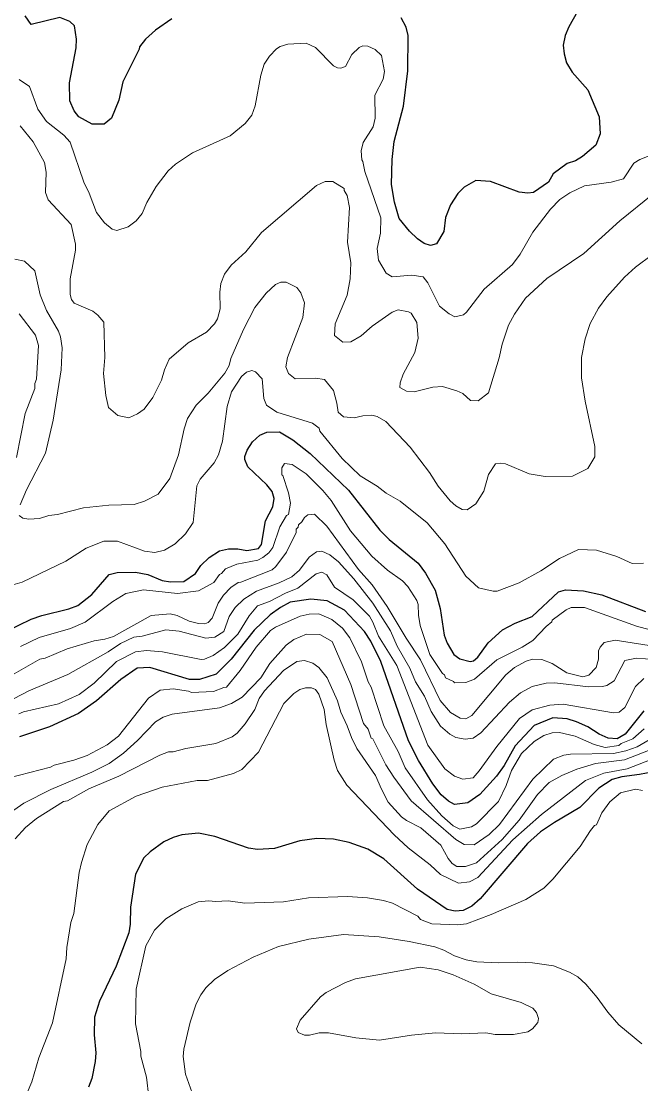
# Model space of a CAD drawing. Extents: x 598.3 to 623.2, y 6902.2 to 6930.1.
# Drawn here: x 614.422 to 615.758, y 6915.866 to 6918.158 of the extents above; entities that cross this region are included whole.
import ezdxf

# ---------------------------------------------------------------- set-up
doc = ezdxf.new("R2010")
doc.units = 0
doc.header["$LTSCALE"] = 0.032
doc.layers.add('1', color=7, linetype='Continuous', lineweight=25)
doc.layers.add('2', color=7, linetype='Continuous', lineweight=13)

msp = doc.modelspace()

# ---------------------------------------------------------------- linework, layer by layer
at = {"layer": '1'}
for points in [[(615.6213, 6918.1789), (615.6027, 6918.1457), (615.5952, 6918.1276), (615.591, 6918.1067), (615.5926, 6918.0877), (615.5978, 6918.0681), (615.6102, 6918.0485), (615.6439, 6918.0097), (615.6686, 6917.952), (615.6702, 6917.9148), (615.661, 6917.8908), (615.6325, 6917.8664), (615.6171, 6917.8567), (615.5991, 6917.8508), (615.5689, 6917.8288), (615.5588, 6917.8107), (615.527, 6917.7886), (615.5141, 6917.787), (615.4958, 6917.7893), (615.4337, 6917.8124), (615.4026, 6917.8142), (615.377, 6917.7997), (615.3638, 6917.786), (615.3478, 6917.762), (615.3369, 6917.7349), (615.3336, 6917.7046), (615.3178, 6917.6776), (615.3042, 6917.6745), (615.2912, 6917.6786), (615.2767, 6917.6883), (615.2593, 6917.7049), (615.2367, 6917.7322), (615.2266, 6917.7675), (615.2202, 6917.806), (615.2219, 6917.86)], [(614.7467, 6918.1633), (614.7116, 6918.1391), (614.6901, 6918.1197), (614.6765, 6918.1027), (614.6761, 6918.0977), (614.6408, 6918.0272), (614.6326, 6917.9879), (614.6163, 6917.9489), (614.6003, 6917.9358), (614.5746, 6917.936), (614.5463, 6917.952), (614.536, 6917.9645), (614.5265, 6917.9861), (614.5257, 6918.0252), (614.5402, 6918.1007), (614.541, 6918.1191), (614.5368, 6918.1478), (614.5266, 6918.1575), (614.5053, 6918.1658), (614.4433, 6918.1512), (614.4303, 6918.1696)], [(615.2219, 6917.86), (615.2258, 6917.8983), (615.246, 6917.9747), (615.2559, 6918.0511), (615.2566, 6918.1269), (615.2521, 6918.145), (615.2412, 6918.1657)], [(614.3899, 6916.8424), (614.4434, 6916.8676), (614.466, 6916.8755), (614.5243, 6916.89), (614.5437, 6916.8974), (614.5737, 6916.921), (614.6113, 6916.9646), (614.629, 6916.9687), (614.6679, 6916.9692), (614.6951, 6916.9646), (614.7255, 6916.9514), (614.7439, 6916.9483), (614.7723, 6916.949), (614.7973, 6916.9666), (614.8088, 6916.9836), (614.827, 6917.0011), (614.8495, 6917.0154), (614.8685, 6917.0195), (614.8886, 6917.0195), (614.9084, 6917.0163), (614.9336, 6917.0204), (614.9401, 6917.0293), (614.9483, 6917.0802), (614.9644, 6917.1104), (614.9675, 6917.1283), (614.9633, 6917.1434), (614.9515, 6917.1578), (614.9104, 6917.1965), (614.9037, 6917.2121), (614.9037, 6917.2186), (614.9089, 6917.2323), (614.9206, 6917.2508), (614.9361, 6917.2647), (614.9515, 6917.2712), (614.9787, 6917.272), (615.0079, 6917.2552), (615.0449, 6917.2254), (615.1277, 6917.1461), (615.1951, 6917.0599), (615.2153, 6917.0398), (615.2778, 6916.9885), (615.294, 6916.9675), (615.3148, 6916.9307), (615.3255, 6916.8913), (615.3343, 6916.8336), (615.3406, 6916.8162), (615.3546, 6916.792), (615.3678, 6916.7823), (615.3902, 6916.7767), (615.3975, 6916.7781), (615.4068, 6916.7861), (615.4288, 6916.8169), (615.4598, 6916.8446), (615.4868, 6916.8593), (615.5239, 6916.874), (615.5806, 6916.9267), (615.5958, 6916.9312), (615.6343, 6916.9289)], [(615.6343, 6916.9289), (615.6742, 6916.9205), (615.7684, 6916.8846)], [(615.7644, 6916.67), (615.7241, 6916.6195), (615.7074, 6916.61), (615.6875, 6916.611), (615.6681, 6916.6195), (615.6436, 6916.6353), (615.6194, 6916.6466), (615.599, 6916.6528), (615.5682, 6916.6552), (615.5278, 6916.6382), (615.487, 6916.5943), (615.4632, 6916.5519), (615.4466, 6916.5294), (615.411, 6916.4899), (615.385, 6916.4714), (615.356, 6916.4684), (615.3435, 6916.4754), (615.3276, 6916.4887), (615.3094, 6916.5125), (615.2784, 6916.563), (615.2573, 6916.6053), (615.1977, 6916.7765), (615.1755, 6916.8207), (615.1621, 6916.8412), (615.1189, 6916.887), (615.0817, 6916.9078), (615.0466, 6916.911), (615.0019, 6916.9046), (614.9809, 6916.8934), (614.9589, 6916.8773), (614.9245, 6916.8444), (614.8743, 6916.7813), (614.8421, 6916.7492), (614.806, 6916.7379), (614.7844, 6916.7379), (614.6989, 6916.7637), (614.6719, 6916.7621), (614.6365, 6916.7378), (614.5842, 6916.6918), (614.5454, 6916.6643), (614.4826, 6916.6353), (614.418, 6916.6142)], [(615.7172, 6916.5281), (615.6966, 6916.5219), (615.6678, 6916.503), (615.6267, 6916.4613), (615.5721, 6916.4293), (615.5421, 6916.4088), (615.5138, 6916.3838), (615.4118, 6916.2648), (615.3934, 6916.2489), (615.3753, 6916.2391), (615.3575, 6916.2376), (615.3403, 6916.2416), (615.2764, 6916.2854), (615.2037, 6916.351), (615.1694, 6916.3718), (615.1289, 6916.3862), (615.0952, 6916.393), (615.0592, 6916.3945), (615.023, 6916.3898), (614.9679, 6916.3728), (614.9313, 6916.3712), (614.912, 6916.3742), (614.8394, 6916.3987), (614.8044, 6916.4059), (614.7685, 6916.4026), (614.7493, 6916.3971), (614.729, 6916.3877), (614.6995, 6916.3659), (614.6864, 6916.3529), (614.6684, 6916.3175), (614.6576, 6916.2463), (614.6567, 6916.2097), (614.6536, 6916.1909), (614.6266, 6916.119), (614.5907, 6916.0439), (614.5801, 6916.0089), (614.5791, 6915.9713), (614.5823, 6915.9319), (614.5814, 6915.9134), (614.5743, 6915.8768), (614.5668, 6915.8585)], [(615.8007, 6916.5414), (615.7551, 6916.5325), (615.7172, 6916.5281)]]:
    msp.add_lwpolyline(points, dxfattribs=at)
at = {"layer": '2'}
for points in [[(614.417, 6918.0322), (614.4396, 6918.0169), (614.4576, 6917.9682), (614.4759, 6917.9419), (614.5133, 6917.9125), (614.5271, 6917.8972), (614.5565, 6917.8107), (614.5684, 6917.7872), (614.5838, 6917.7451), (614.6017, 6917.7229), (614.6177, 6917.7093), (614.6282, 6917.7068), (614.6524, 6917.7143), (614.6693, 6917.7275), (614.6826, 6917.7433), (614.693, 6917.767), (614.7126, 6917.8014), (614.7389, 6917.835), (614.7543, 6917.8496), (614.7912, 6917.8743), (614.8723, 6917.9109), (614.905, 6917.9372), (614.9189, 6917.9551), (614.9265, 6917.9753), (614.9385, 6918.0414), (614.9456, 6918.0651), (614.9569, 6918.083), (614.9723, 6918.0984), (614.9806, 6918.1034), (614.9971, 6918.1082), (615.0362, 6918.1106), (615.0568, 6918.1016), (615.0952, 6918.0616), (615.1039, 6918.0572), (615.1114, 6918.0565), (615.1212, 6918.0604), (615.1349, 6918.086), (615.1504, 6918.1016), (615.1587, 6918.105), (615.169, 6918.1041), (615.1853, 6918.0969), (615.199, 6918.084), (615.2056, 6918.0498), (615.2024, 6918.0333), (615.1841, 6917.9984), (615.1854, 6917.9492), (615.1808, 6917.9301), (615.159, 6917.8963), (615.1547, 6917.8785), (615.1561, 6917.8591), (615.1586, 6917.8555), (615.1628, 6917.8336), (615.1975, 6917.7335), (615.1969, 6917.7009), (615.1895, 6917.668), (615.1927, 6917.6426), (615.2086, 6917.6148), (615.2219, 6917.6069), (615.2645, 6917.6104), (615.2889, 6917.6064), (615.299, 6917.5937), (615.324, 6917.5432), (615.3445, 6917.5265), (615.3571, 6917.5206), (615.3759, 6917.5244), (615.3825, 6917.5301), (615.4205, 6917.58), (615.4812, 6917.6335), (615.4977, 6917.6555), (615.5249, 6917.7032), (615.563, 6917.7525), (615.5837, 6917.7733), (615.605, 6917.7879), (615.6365, 6917.8031), (615.6943, 6917.8111), (615.7207, 6917.8183), (615.7432, 6917.8516), (615.7563, 6917.8598), (615.7974, 6917.8764)], [(614.5762, 6917.5325), (614.5358, 6917.5495), (614.5304, 6917.5574), (614.5273, 6917.5681), (614.5272, 6917.602), (614.5385, 6917.6644), (614.5385, 6917.6771), (614.5294, 6917.7192), (614.4795, 6917.7726), (614.4739, 6917.7886), (614.4754, 6917.8325), (614.4722, 6917.8533), (614.4473, 6917.8975), (614.4191, 6917.9321)], [(615.7844, 6917.7846), (615.7127, 6917.7275), (615.6351, 6917.6569), (615.5558, 6917.6027), (615.5093, 6917.5604), (615.4856, 6917.5262), (615.4729, 6917.502), (615.4589, 6917.4615), (615.4524, 6917.4317), (615.4294, 6917.3564), (615.4071, 6917.3393), (615.3907, 6917.34), (615.3739, 6917.3546), (615.3616, 6917.3609), (615.3306, 6917.37), (615.3092, 6917.3683), (615.269, 6917.3587), (615.2524, 6917.36), (615.2382, 6917.3675), (615.2389, 6917.3776), (615.2459, 6917.3965), (615.2707, 6917.443), (615.2776, 6917.4742), (615.2752, 6917.508), (615.2627, 6917.528), (615.2571, 6917.5311), (615.2348, 6917.5351), (615.222, 6917.5303), (615.179, 6917.5003), (615.1552, 6917.4791), (615.1325, 6917.4663), (615.1152, 6917.4656), (615.0974, 6917.48), (615.0988, 6917.5055), (615.1251, 6917.5673), (615.1311, 6917.6021), (615.1327, 6917.6366), (615.1254, 6917.6816), (615.1295, 6917.7564), (615.1247, 6917.7818), (615.1184, 6917.7925), (615.1181, 6917.7974), (615.0939, 6917.8119), (615.0771, 6917.8125), (615.0587, 6917.8033), (614.94, 6917.7019), (614.9063, 6917.6608), (614.8748, 6917.6317), (614.8601, 6917.6123), (614.8525, 6917.5921), (614.8503, 6917.5733), (614.851, 6917.5374), (614.8449, 6917.5159), (614.8383, 6917.5054), (614.8211, 6917.4875), (614.7817, 6917.4643), (614.7408, 6917.4288), (614.7311, 6917.4062), (614.7246, 6917.3836), (614.7055, 6917.346), (614.6866, 6917.3213), (614.6728, 6917.3108), (614.6536, 6917.3021), (614.6302, 6917.3077), (614.6099, 6917.3249), (614.6043, 6917.3503), (614.5993, 6917.3977), (614.6018, 6917.4323), (614.6, 6917.5084), (614.5872, 6917.5237), (614.5762, 6917.5325)], [(615.7832, 6917.6544), (615.7468, 6917.6276), (615.7228, 6917.6056)], [(614.4195, 6917.1145), (614.4332, 6917.1472), (614.4742, 6917.2261), (614.4907, 6917.2974), (614.5079, 6917.4059), (614.5103, 6917.4534), (614.5063, 6917.4774), (614.502, 6917.4893), (614.4765, 6917.5338), (614.4628, 6917.5677), (614.451, 6917.6193), (614.4285, 6917.6402), (614.4077, 6917.6445)], [(615.7228, 6917.6056), (615.6852, 6917.5633), (615.6669, 6917.539), (615.6487, 6917.5058), (615.6379, 6917.4731), (615.6304, 6917.4322), (615.6305, 6917.3889), (615.6383, 6917.3383), (615.6589, 6917.2408), (615.6589, 6917.2182), (615.6438, 6917.1932), (615.6111, 6917.1763), (615.5521, 6917.1757), (615.5175, 6917.1815), (615.4663, 6917.2032), (615.4552, 6917.2048), (615.445, 6917.2033), (615.4293, 6917.1804), (615.4193, 6917.1444), (615.4026, 6917.117), (615.3834, 6917.1037), (615.3727, 6917.1045), (615.3592, 6917.1122), (615.3467, 6917.123), (615.3209, 6917.155), (615.3027, 6917.1846), (615.2608, 6917.2394), (615.2082, 6917.2946), (615.1894, 6917.3052), (615.1778, 6917.3084), (615.1589, 6917.3069), (615.1401, 6917.3021), (615.1168, 6917.3044), (615.1052, 6917.3144), (615.1028, 6917.3339), (615.0953, 6917.3612), (615.076, 6917.3853), (615.0562, 6917.3879), (615.0125, 6917.3863), (614.9984, 6917.3983), (614.9928, 6917.4124), (614.9959, 6917.4323), (615.0293, 6917.5187), (615.0331, 6917.5505), (615.0249, 6917.5722), (615.016, 6917.5838), (614.9935, 6917.595), (614.982, 6917.595), (614.9703, 6917.5897), (614.9498, 6917.5716), (614.9256, 6917.5401), (614.9015, 6917.4928), (614.8738, 6917.4306), (614.8704, 6917.4156), (614.8609, 6917.3986), (614.8251, 6917.3554), (614.7991, 6917.3296), (614.7806, 6917.3011), (614.7733, 6917.2785), (614.7613, 6917.2222), (614.7421, 6917.1711), (614.7168, 6917.1379), (614.6873, 6917.1222), (614.6652, 6917.1151), (614.6109, 6917.1142), (614.5562, 6917.1085), (614.5, 6917.094), (614.4813, 6917.0918), (614.4612, 6917.0851), (614.438, 6917.0835), (614.4255, 6917.0862), (614.4172, 6917.0918)], [(614.4172, 6917.527), (614.4523, 6917.4807), (614.4592, 6917.4582), (614.4544, 6917.3854), (614.4513, 6917.3763), (614.4511, 6917.3659), (614.4303, 6917.3115), (614.4114, 6917.2164)], [(614.4036, 6916.9419), (614.4239, 6916.948), (614.5177, 6916.9929), (614.5618, 6917.0214), (614.6001, 6917.0365), (614.6292, 6917.0365), (614.6876, 6917.0143), (614.7101, 6917.0115), (614.7308, 6917.017), (614.7541, 6917.0302), (614.7763, 6917.0524), (614.7927, 6917.0765), (614.8002, 6917.1559), (614.8075, 6917.1701), (614.8377, 6917.2051), (614.8471, 6917.2222), (614.8558, 6917.2521), (614.8657, 6917.3271), (614.8756, 6917.3585), (614.897, 6917.3916), (614.9078, 6917.4007), (614.9192, 6917.4041), (614.9269, 6917.4016), (614.9416, 6917.3862), (614.9449, 6917.3439), (614.9507, 6917.3296), (614.9733, 6917.3146), (615.0502, 6917.2906)], [(615.0502, 6917.2906), (615.0641, 6917.2798), (615.0656, 6917.2735), (615.1141, 6917.2146), (615.1528, 6917.1775), (615.1894, 6917.1546), (615.2086, 6917.1395), (615.2394, 6917.1225), (615.2973, 6917.0759), (615.3351, 6917.0308), (615.3806, 6916.961), (615.4082, 6916.9353), (615.4397, 6916.9281), (615.4484, 6916.9281), (615.496, 6916.9461), (615.5426, 6916.9719), (615.5831, 6916.9985), (615.6237, 6917.0186), (615.6623, 6917.017), (615.7065, 6917.0029), (615.7394, 6916.9881), (615.764, 6916.9888)], [(614.4205, 6916.809), (614.4603, 6916.8282), (614.5279, 6916.8475), (614.5594, 6916.8615), (614.6195, 6916.9061), (614.6471, 6916.9232), (614.6857, 6916.9312), (614.7588, 6916.9231), (614.8039, 6916.9288), (614.8374, 6916.9469), (614.8495, 6916.9643), (614.8537, 6916.9662), (614.8621, 6916.9768), (614.887, 6916.9864), (614.9318, 6916.9952), (614.9431, 6917.0007), (614.9558, 6917.0111), (614.9644, 6917.0227), (614.9792, 6917.067), (614.9936, 6917.0915), (614.9982, 6917.0941), (615.0024, 6917.1185), (614.9984, 6917.1407), (614.9863, 6917.1776), (614.9839, 6917.1792), (614.984, 6917.1948), (614.9896, 6917.2039), (615.0063, 6917.2016), (615.0362, 6917.1816), (615.0726, 6917.1459), (615.0903, 6917.1237), (615.1321, 6917.0586), (615.1781, 6917.0041), (615.2116, 6916.9737), (615.2442, 6916.9508), (615.2559, 6916.9383), (615.2748, 6916.9085), (615.2776, 6916.8997), (615.2785, 6916.8768), (615.2825, 6916.8546), (615.3034, 6916.7915), (615.3302, 6916.7508), (615.3349, 6916.7476), (615.3368, 6916.7412), (615.3543, 6916.7338), (615.3564, 6916.7306), (615.3808, 6916.7314), (615.3997, 6916.7384), (615.4478, 6916.7805), (615.5025, 6916.8077), (615.5255, 6916.8217), (615.5539, 6916.8521), (615.5665, 6916.8625), (615.5671, 6916.8659), (615.5969, 6916.888), (615.6077, 6916.8933), (615.6368, 6916.8931), (615.7513, 6916.8524), (615.8518, 6916.8261)], [(614.4065, 6916.75), (614.4619, 6916.7813), (614.4732, 6916.7835), (614.5208, 6916.8037), (614.5794, 6916.8212), (614.6023, 6916.8246), (614.6206, 6916.8306), (614.7022, 6916.8762), (614.7429, 6916.8794), (614.7583, 6916.8758), (614.7838, 6916.8636), (614.8039, 6916.8585), (614.8176, 6916.8576), (614.825, 6916.8609), (614.8335, 6916.8703), (614.8462, 6916.9028), (614.8582, 6916.9197), (614.8742, 6916.936), (614.8898, 6916.9473), (614.8954, 6916.9475), (614.9627, 6916.9742), (614.9706, 6916.9813), (614.9942, 6917.0128), (615.0145, 6917.0547), (615.0146, 6917.0621), (615.0191, 6917.0661), (615.0197, 6917.0714), (615.0273, 6917.0777), (615.0326, 6917.0876), (615.0397, 6917.0931), (615.054, 6917.0947), (615.0806, 6917.0684), (615.1493, 6916.9753), (615.1787, 6916.9421), (615.2111, 6916.8951), (615.2519, 6916.8266), (615.2832, 6916.7802), (615.3256, 6916.6923), (615.3478, 6916.6668), (615.3686, 6916.6546), (615.3806, 6916.653), (615.3936, 6916.6603), (615.4668, 6916.7481), (615.4857, 6916.764), (615.5106, 6916.7776), (615.5246, 6916.7815), (615.5446, 6916.7806), (615.5668, 6916.7725), (615.5985, 6916.7518), (615.6333, 6916.7435), (615.6461, 6916.7468), (615.6618, 6916.764), (615.667, 6916.7815), (615.6672, 6916.7997), (615.6704, 6916.8076), (615.6792, 6916.8179), (615.7029, 6916.8228), (615.7989, 6916.8075)], [(615.2597, 6916.7624), (615.2328, 6916.8097), (615.2185, 6916.8431), (615.1799, 6916.9027), (615.1392, 6916.9546), (615.1062, 6916.9917), (615.0877, 6917.0064), (615.07, 6917.0147), (615.0586, 6917.0131), (615.043, 6917.0019), (615.0222, 6916.9737), (615.0051, 6916.9592), (614.9783, 6916.9462), (614.9294, 6916.9283), (614.9018, 6916.9109), (614.8834, 6916.8932), (614.8703, 6916.8736), (614.8584, 6916.8413), (614.8395, 6916.8292), (614.8201, 6916.8269), (614.7626, 6916.8421), (614.7334, 6916.8447), (614.6827, 6916.8316), (614.6645, 6916.8291), (614.636, 6916.8157), (614.6093, 6916.7973), (614.5222, 6916.7482), (614.4384, 6916.713), (614.3587, 6916.6721)], [(614.4169, 6916.6634), (614.4269, 6916.6683), (614.5023, 6916.6855), (614.5464, 6916.7053), (614.5792, 6916.7299), (614.6269, 6916.7766), (614.6684, 6916.7977), (614.6919, 6916.8001), (614.7262, 6916.7977), (614.8097, 6916.7808), (614.8167, 6916.7815), (614.836, 6916.7894), (614.8603, 6916.8067), (614.8889, 6916.8355), (614.9133, 6916.8754), (614.9315, 6916.8965), (614.9574, 6916.9059), (614.9919, 6916.9239), (615.0181, 6916.9346), (615.0581, 6916.9659), (615.0698, 6916.9694), (615.0807, 6916.9637), (615.0973, 6916.9368), (615.1374, 6916.9096), (615.1726, 6916.8744), (615.1801, 6916.8616), (615.1922, 6916.8309), (615.2318, 6916.768), (615.2987, 6916.5962), (615.3353, 6916.545), (615.3562, 6916.5293), (615.374, 6916.5225), (615.3964, 6916.5257), (615.4098, 6916.5404), (615.4477, 6916.5929), (615.4962, 6916.6536), (615.5235, 6916.6725), (615.5618, 6916.6827), (615.5909, 6916.6843), (615.6992, 6916.6658)], [(615.7653, 6916.6313), (615.7406, 6916.6096), (615.7155, 6916.5994), (615.7107, 6916.5954), (615.6814, 6916.5913), (615.6573, 6916.5978), (615.6166, 6916.6156), (615.5828, 6916.6236), (615.5666, 6916.6228), (615.5488, 6916.6171), (615.5281, 6916.6039), (615.5009, 6916.5779), (615.4791, 6916.5417), (615.4676, 6916.5089), (615.451, 6916.4748), (615.4034, 6916.4263), (615.3929, 6916.4202), (615.3679, 6916.415), (615.3534, 6916.4219), (615.329, 6916.4436), (615.2982, 6916.4782), (615.2499, 6916.5475), (615.2346, 6916.5827), (615.2037, 6916.638), (615.1765, 6916.7214), (615.1702, 6916.7324), (615.1558, 6916.7757), (615.1308, 6916.8274), (615.1149, 6916.8486), (615.0917, 6916.8671), (615.0633, 6916.8793), (615.0431, 6916.8786), (615.0236, 6916.8746), (614.9701, 6916.8508), (614.9591, 6916.8434), (614.9286, 6916.8075), (614.8941, 6916.7575), (614.8646, 6916.7209), (614.859, 6916.7207), (614.8363, 6916.7118), (614.7888, 6916.7095), (614.7827, 6916.7127), (614.7492, 6916.7175), (614.7212, 6916.7145), (614.6965, 6916.6974), (614.6318, 6916.6156), (614.6069, 6916.5971), (614.564, 6916.574), (614.5353, 6916.5637), (614.4927, 6916.5532), (614.4848, 6916.5483), (614.3502, 6916.5141)], [(614.3818, 6916.4393), (614.4277, 6916.4706), (614.4858, 6916.5005), (614.574, 6916.5377), (614.6117, 6916.5566), (614.6424, 6916.5785), (614.6728, 6916.6064), (614.711, 6916.6463), (614.728, 6916.6564), (614.747, 6916.6627), (614.8497, 6916.6763), (614.8751, 6916.6858), (614.898, 6916.6995), (614.9382, 6916.7416), (614.9581, 6916.772), (614.9933, 6916.812), (615.0097, 6916.8244), (615.0368, 6916.8357), (615.0658, 6916.835)], [(615.0658, 6916.835), (615.0921, 6916.8197), (615.1326, 6916.7267), (615.1602, 6916.6425), (615.1698, 6916.6305), (615.1765, 6916.611), (615.1798, 6916.6097), (615.2085, 6916.5538), (615.2252, 6916.5271), (615.2629, 6916.4758), (615.3592, 6916.3923), (615.3774, 6916.3817), (615.3985, 6916.381), (615.4308, 6916.4036), (615.453, 6916.4251), (615.5253, 6916.5225), (615.57, 6916.5662), (615.5923, 6916.5745), (615.6065, 6916.5767), (615.6991, 6916.5783), (615.7256, 6916.584), (615.7506, 6916.5926), (615.776, 6916.6078)], [(615.7875, 6916.7808), (615.7491, 6916.7838), (615.7239, 6916.7791), (615.701, 6916.7348), (615.6845, 6916.7248), (615.6754, 6916.7225), (615.6455, 6916.7217), (615.5726, 6916.7306), (615.554, 6916.7297), (615.5239, 6916.723), (615.4983, 6916.709), (615.4749, 6916.6888), (615.4132, 6916.6224), (615.3963, 6916.6115), (615.379, 6916.609), (615.3589, 6916.6127), (615.3462, 6916.6196), (615.3264, 6916.6373), (615.3058, 6916.6685), (615.2913, 6916.7016), (615.2719, 6916.7329), (615.2597, 6916.7624)], [(615.7748, 6916.5844), (615.7231, 6916.5647), (615.6605, 6916.5564), (615.6204, 6916.5444), (615.5877, 6916.5305), (615.5602, 6916.5153), (615.535, 6916.4893), (615.4956, 6916.4345), (615.4588, 6916.3927), (615.4038, 6916.342), (615.3802, 6916.3346), (615.3611, 6916.3344), (615.3515, 6916.341), (615.3428, 6916.3512), (615.3268, 6916.3804), (615.2839, 6916.4177), (615.253, 6916.4332), (615.242, 6916.4412), (615.2135, 6916.4732), (615.1986, 6916.5009), (615.186, 6916.5309), (615.1459, 6916.5886), (615.1339, 6916.6123), (615.125, 6916.6381), (615.1113, 6916.6673), (615.104, 6916.6917), (615.0814, 6916.7415), (615.0638, 6916.7638), (615.051, 6916.773), (615.0324, 6916.779), (615.0164, 6916.7766), (614.9876, 6916.757), (614.9464, 6916.7133), (614.935, 6916.6968), (614.9255, 6916.6731), (614.9046, 6916.6421), (614.8877, 6916.6222), (614.8764, 6916.6141), (614.8416, 6916.5994), (614.7766, 6916.5888), (614.7496, 6916.5817), (614.7393, 6916.5815), (614.721, 6916.5748), (614.632, 6916.5295), (614.5677, 6916.5022), (614.5217, 6916.476), (614.513, 6916.4748), (614.4548, 6916.4379), (614.4313, 6916.4184), (614.4087, 6916.3939)], [(615.6992, 6916.6658), (615.7115, 6916.6674), (615.7237, 6916.6773), (615.7468, 6916.7227), (615.7644, 6916.7402)], [(614.4266, 6915.8274), (614.4444, 6915.8694), (614.4598, 6915.9217), (614.4894, 6915.9969), (614.519, 6916.135), (614.5201, 6916.1592), (614.5289, 6916.2135), (614.5354, 6916.233), (614.5468, 6916.3211), (614.5516, 6916.3431), (614.5643, 6916.3814), (614.587, 6916.4251), (614.6115, 6916.4544), (614.6697, 6916.486), (614.7258, 6916.5053), (614.8009, 6916.52), (614.8238, 6916.5201), (614.8796, 6916.535), (614.8978, 6916.5434), (614.9332, 6916.5813), (614.9885, 6916.6858), (615.0097, 6916.7078), (615.0229, 6916.7164), (615.0346, 6916.7201), (615.0478, 6916.7201), (615.0565, 6916.7159)], [(615.0565, 6916.7159), (615.0636, 6916.706), (615.0753, 6916.6728), (615.0794, 6916.6404), (615.0965, 6916.564), (615.1039, 6916.5414), (615.1242, 6916.51), (615.226, 6916.4025), (615.2564, 6916.3745), (615.3035, 6916.3379), (615.3263, 6916.3171), (615.3646, 6916.2983), (615.3885, 6916.3013), (615.4068, 6916.3107), (615.4822, 6916.3919), (615.5442, 6916.4465), (615.6386, 6916.5202), (615.6786, 6916.5355), (615.7288, 6916.5452), (615.7931, 6916.5701)], [(615.762, 6916.4986), (615.7464, 6916.5014), (615.7142, 6916.4934), (615.6912, 6916.4737), (615.6742, 6916.4502), (615.6623, 6916.4241), (615.6582, 6916.4228), (615.6493, 6916.4123), (615.6275, 6916.3771), (615.5686, 6916.3067), (615.549, 6916.2878), (615.5098, 6916.2633), (615.4356, 6916.2309), (615.3824, 6916.2109), (615.3636, 6916.2085), (615.3074, 6916.2109), (615.2833, 6916.2199), (615.2775, 6916.227), (615.2225, 6916.2549), (615.203, 6916.2609), (615.1687, 6916.2666), (615.1252, 6916.2699), (615.0415, 6916.2666), (614.9873, 6916.2578), (614.9039, 6916.2554), (614.8679, 6916.2603), (614.8407, 6916.2586), (614.8265, 6916.2603), (614.8036, 6916.2577), (614.7685, 6916.2432), (614.7335, 6916.2212), (614.7094, 6916.197), (614.6906, 6916.1628), (614.6698, 6916.0694), (614.6682, 6915.9945), (614.6794, 6915.9351), (614.6795, 6915.9249), (614.6916, 6915.8795), (614.6972, 6915.8363)], [(615.7601, 6915.9515), (615.7104, 6915.9926), (615.6868, 6916.0201), (615.6641, 6916.0517), (615.6396, 6916.0803), (615.6223, 6916.096), (615.6042, 6916.1062), (615.5697, 6916.1202), (615.5248, 6916.1266), (615.4928, 6916.1282), (615.4508, 6916.1267), (615.4042, 6916.1283), (615.3813, 6916.1329), (615.3562, 6916.1413), (615.333, 6916.154), (615.3139, 6916.1607), (615.2588, 6916.1728), (615.1941, 6916.1826), (615.1169, 6916.1874), (615.0419, 6916.1776), (614.977, 6916.1615), (614.9218, 6916.1385), (614.8673, 6916.1102), (614.8386, 6916.0906), (614.8196, 6916.0726), (614.8088, 6916.0576), (614.799, 6916.0379), (614.7863, 6915.9982), (614.7723, 6915.9403), (614.7709, 6915.9241), (614.7761, 6915.8864), (614.8081, 6915.7958)]]:
    msp.add_lwpolyline(points, dxfattribs=at)
msp.add_lwpolyline([(615.4439, 6915.9721), (615.4833, 6915.9721), (615.5143, 6915.9776), (615.5243, 6915.984), (615.5363, 6915.9975), (615.5375, 6916.006), (615.5333, 6916.0192), (615.525, 6916.0289), (615.5, 6916.0409), (615.4355, 6916.0594), (615.3985, 6916.0803), (615.3535, 6916.1008), (615.3211, 6916.1113), (615.2823, 6916.1169), (615.1425, 6916.0918), (615.1214, 6916.0838), (615.0792, 6916.0625), (615.0673, 6916.0531), (615.0233, 6916.0025), (615.0155, 6915.9838), (615.0188, 6915.976), (615.0325, 6915.9705), (615.0435, 6915.9705), (615.0645, 6915.9752), (615.0848, 6915.9752), (615.1437, 6915.9643), (615.1943, 6915.9598), (615.2634, 6915.9704), (615.3152, 6915.9752), (615.3723, 6915.9736), (615.4241, 6915.9753)], close=True, dxfattribs=at)

doc.saveas('drawing.dxf')
